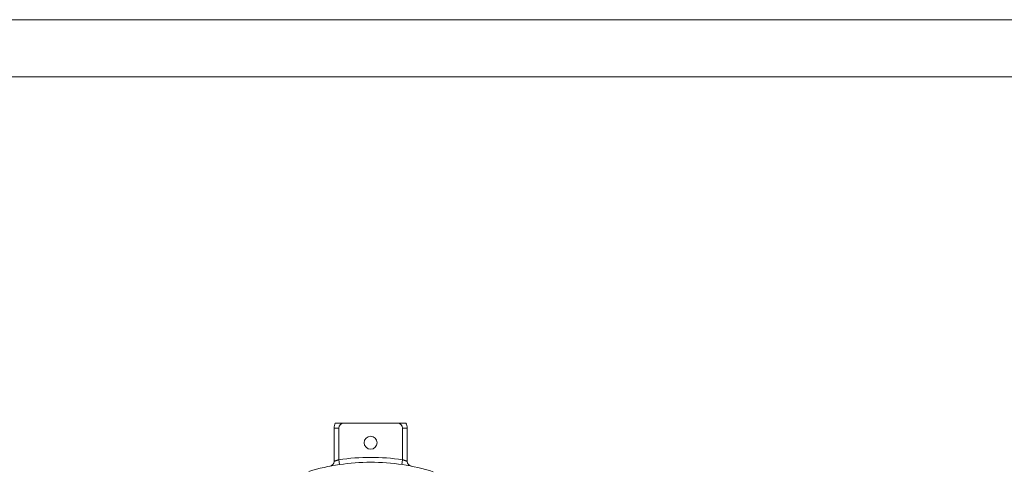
# Model space of a CAD drawing. Header units: millimetres. Extents: x 51337 to 61814, y -21781 to -12277.
# Tile 260 of 378: x 59040 to 59644, y -20587 to -20311. Entities that reach past the tile are written whole.
import ezdxf

# ---------------------------------------------------------------- set-up
doc = ezdxf.new("R2010")
doc.units = ezdxf.units.MM
doc.header["$LTSCALE"] = 0.3175
for name, color, linetype, lineweight in [('1轮廓实线层', 7, 'Continuous', 18), ('2细线层', 4, 'Continuous', 13), ('图框层', 7, 'Continuous', 18)]:
    doc.layers.add(name, color=color, linetype=linetype, lineweight=lineweight)

# ---------------------------------------------------------------- blocks, each defined once
blk = doc.blocks.new('ZwmFrameMain_1_A4^_^无分区图框^_^landscape')
at = {"layer": '1轮廓实线层'}
blk.add_line((267, 200), (0, 200), dxfattribs=at)
at = {"layer": '2细线层'}
blk.add_line((272, 205), (-25, 205), dxfattribs=at)

msp = doc.modelspace()

# ---------------------------------------------------------------- linework, layer by layer
at = {"layer": '1轮廓实线层'}
for p, q in [((59232.79339, -20561.97664), (59232.79339, -20582.42532)), ((59232.79339, -20582.42532), (59232.79339, -20561.97664)), ((59235.79339, -20561.97664), (59232.79339, -20561.97664)), ((59235.79339, -20561.97664), (59235.79339, -20581.40308)), ((59271.79339, -20558.97664), (59238.79339, -20558.97664)), ((59274.79339, -20581.40308), (59274.79339, -20561.97664)), ((59274.79339, -20561.97664), (59277.79339, -20561.97664)), ((59277.79339, -20561.97664), (59277.79339, -20582.42532)), ((59236.22995, -20584.37114), (59235.79339, -20581.40308)), ((59274.35682, -20584.37114), (59274.79339, -20581.40308))]:
    msp.add_line(p, q, dxfattribs=at)
msp.add_circle((59255.29339, -20570.97664), 4, dxfattribs=at)
for centre, radius, start, end in [((59238.79339, -20561.97664), 6, 150, 180), ((59238.79339, -20561.97664), 6, 150, 180), ((59238.79339, -20561.97664), 3, 90, 180), ((59271.79339, -20561.97664), 3, 0, 90), ((59271.79339, -20561.97664), 6, 0, 30), ((59271.79339, -20561.97664), 6, 0, 30), ((59255.29339, -20713.97664), 134, 81.63246931, 98.36753069), ((59255.29339, -20713.97664), 131, 90, 106.80971085), ((59229.79339, -20582.42532), 3, 280.97020526, 0), ((59255.29339, -20713.97664), 131, 72.92002271, 90), ((59280.79339, -20582.42532), 3, 180, 259.02979474)]:
    msp.add_arc(centre, radius, start, end, dxfattribs=at)
for points, knots in [([(59238.79339, -20558.97664), (59238.65225, -20558.97664), (59238.51112, -20558.97664), (59238.22884, -20558.97664), (59238.08769, -20558.97664), (59237.80534, -20558.97664), (59237.66411, -20558.97664), (59237.38232, -20558.97664), (59237.2417, -20558.97664), (59236.82109, -20558.97664), (59236.54238, -20558.97664), (59236.19762, -20558.97664), (59236.12885, -20558.97664), (59235.9917, -20558.97664), (59235.92328, -20558.97664), (59235.719, -20558.97664), (59235.58545, -20558.97664), (59235.38957, -20558.97664), (59235.32501, -20558.97664), (59235.22937, -20558.97664), (59235.19765, -20558.97664), (59235.13487, -20558.97664), (59235.10381, -20558.97664), (59234.95015, -20558.97664), (59234.83248, -20558.97664), (59234.60831, -20558.97664), (59234.5018, -20558.97664), (59234.37634, -20558.97664), (59234.35159, -20558.97664), (59234.30327, -20558.97664), (59234.23245, -20558.97664), (59234.16658, -20558.97664), (59234.04146, -20558.97664), (59233.96683, -20558.97664), (59233.86865, -20558.97664), (59233.83822, -20558.97664), (59233.7962, -20558.97664), (59233.78276, -20558.97664), (59233.75736, -20558.97664), (59233.74536, -20558.97664), (59233.6889, -20558.97664), (59233.65488, -20558.97664), (59233.6205, -20558.97664), (59233.61183, -20558.97664), (59233.6031, -20558.97664), (59233.60091, -20558.97664), (59233.59814, -20558.97664), (59233.59733, -20558.97664), (59233.59727, -20558.97664)], [0, 0, 0, 0, 0.062612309, 0.062612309, 0.125224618, 0.125224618, 0.187836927, 0.187836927, 0.250449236, 0.250449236, 0.375673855, 0.375673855, 0.406980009, 0.406980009, 0.438286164, 0.438286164, 0.500898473, 0.500898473, 0.532204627, 0.532204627, 0.547857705, 0.547857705, 0.563510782, 0.563510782, 0.626123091, 0.626123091, 0.6887354, 0.6887354, 0.704388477, 0.704388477, 0.720041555, 0.751347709, 0.751347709, 0.813960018, 0.813960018, 0.845266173, 0.845266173, 0.86091925, 0.86091925, 0.876572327, 0.876572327, 0.939184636, 0.939184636, 0.970490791, 0.970490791, 0.986143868, 0.986143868, 1, 1, 1, 1]), ([(59276.98954, -20558.97664), (59276.98868, -20558.97664), (59276.97739, -20558.97664), (59276.94428, -20558.97664), (59276.93015, -20558.97664), (59276.90463, -20558.97664), (59276.89539, -20558.97664), (59276.87562, -20558.97664), (59276.86509, -20558.97664), (59276.80918, -20558.97664), (59276.75421, -20558.97664), (59276.65694, -20558.97664), (59276.62204, -20558.97664), (59276.56594, -20558.97664), (59276.54658, -20558.97664), (59276.5068, -20558.97664), (59276.48641, -20558.97664), (59276.38201, -20558.97664), (59276.29067, -20558.97664), (59276.14268, -20558.97664), (59276.09151, -20558.97664), (59276.01204, -20558.97664), (59275.9851, -20558.97664), (59275.93031, -20558.97664), (59275.90247, -20558.97664), (59275.76182, -20558.97664), (59275.64411, -20558.97664), (59275.49103, -20558.97664), (59275.44465, -20558.97664), (59275.39762, -20558.97664), (59275.374, -20558.97664), (59275.36598, -20558.97664), (59275.35004, -20558.97664), (59275.27822, -20558.97664), (59275.20557, -20558.97664), (59274.87955, -20558.97664), (59274.6089, -20558.97664), (59274.29612, -20558.97664), (59274.26125, -20558.97664), (59274.19129, -20558.97664), (59274.15617, -20558.97664), (59274.05073, -20558.97664), (59273.83973, -20558.97664), (59273.62844, -20558.97664), (59273.34652, -20558.97664), (59273.20546, -20558.97664), (59272.92322, -20558.97664), (59272.78204, -20558.97664), (59272.49962, -20558.97664), (59272.35838, -20558.97664), (59272.07589, -20558.97664), (59271.93464, -20558.97664), (59271.79339, -20558.97664)], [0, 0, 0, 0, 0.060428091, 0.060428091, 0.091747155, 0.091747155, 0.107406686, 0.107406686, 0.123066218, 0.123066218, 0.185704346, 0.185704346, 0.217023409, 0.217023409, 0.232682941, 0.232682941, 0.248342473, 0.248342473, 0.3109806, 0.3109806, 0.342299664, 0.342299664, 0.357959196, 0.357959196, 0.373618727, 0.373618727, 0.436256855, 0.436256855, 0.451916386, 0.459746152, 0.459746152, 0.463661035, 0.463661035, 0.467575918, 0.498894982, 0.498894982, 0.624171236, 0.624171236, 0.639830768, 0.639830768, 0.6554903, 0.6554903, 0.686809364, 0.749447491, 0.749447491, 0.812085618, 0.812085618, 0.874723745, 0.874723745, 0.937361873, 0.937361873, 1, 1, 1, 1]), ([(59232.79338, -20582.42532), (59232.79392, -20582.42512), (59232.79903, -20582.42313), (59232.81881, -20582.41547), (59232.84898, -20582.4038), (59232.89875, -20582.38463), (59232.93609, -20582.37032), (59232.94387, -20582.36734), (59232.96006, -20582.36114), (59232.96847, -20582.35793), (59232.99448, -20582.34799), (59233.01291, -20582.34097), (59233.07142, -20582.31873), (59233.15797, -20582.28597), (59233.26109, -20582.2474), (59233.34465, -20582.21638), (59233.37354, -20582.20569), (59233.41846, -20582.18914), (59233.43371, -20582.18353), (59233.46461, -20582.17219), (59233.54286, -20582.14352), (59233.626, -20582.11336), (59233.76507, -20582.06339), (59233.91018, -20582.0117), (59234.06731, -20581.95685), (59234.16936, -20581.92162), (59234.18996, -20581.91453), (59234.23132, -20581.90033), (59234.29371, -20581.87898), (59234.35711, -20581.85747), (59234.48522, -20581.81425), (59234.65956, -20581.75612), (59234.84091, -20581.69715), (59234.97961, -20581.65266), (59235.02629, -20581.63779), (59235.09699, -20581.61542), (59235.12067, -20581.60795), (59235.16804, -20581.59307), (59235.28668, -20581.55592), (59235.50197, -20581.48969), (59235.69582, -20581.43178), (59235.79339, -20581.40308)], [0, 0, 0, 0, 0.059783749, 0.059783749, 0.122464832, 0.185145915, 0.185145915, 0.200816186, 0.200816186, 0.216486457, 0.216486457, 0.247826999, 0.247826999, 0.310508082, 0.373189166, 0.373189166, 0.404529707, 0.404529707, 0.420199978, 0.420199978, 0.435870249, 0.498551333, 0.498551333, 0.561232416, 0.623913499, 0.623913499, 0.63958377, 0.63958377, 0.655254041, 0.686594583, 0.686594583, 0.749275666, 0.81195675, 0.81195675, 0.843297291, 0.843297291, 0.858967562, 0.858967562, 0.874637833, 0.937318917, 1, 1, 1, 1]), ([(59274.79339, -20581.40308), (59274.89097, -20581.43178), (59274.98768, -20581.46067), (59275.17942, -20581.5188), (59275.36947, -20581.57726), (59275.55623, -20581.63634), (59275.69504, -20581.68085), (59275.74111, -20581.69571), (59275.83281, -20581.72551), (59275.87819, -20581.74035), (59276.01255, -20581.78458), (59276.18729, -20581.84283), (59276.35339, -20581.89954), (59276.51514, -20581.95535), (59276.59384, -20581.98281), (59276.6894, -20582.01649), (59276.70836, -20582.02319), (59276.74579, -20582.03644), (59276.80129, -20582.05615), (59276.85485, -20582.07531), (59276.9594, -20582.11287), (59277.09199, -20582.16096), (59277.2109, -20582.2048), (59277.29478, -20582.23592), (59277.32185, -20582.24601), (59277.3611, -20582.26067), (59277.37393, -20582.26548), (59277.399, -20582.27487), (59277.46025, -20582.29787), (59277.55778, -20582.33479), (59277.62659, -20582.36108), (59277.67134, -20582.37824), (59277.68511, -20582.38353), (59277.71032, -20582.39323), (59277.72177, -20582.39764), (59277.75241, -20582.40946), (59277.78259, -20582.42113), (59277.79318, -20582.42524), (59277.79334, -20582.4253)], [0, 0, 0, 0, 0.06261444, 0.06261444, 0.12522888, 0.18784332, 0.18784332, 0.21915054, 0.21915054, 0.25045776, 0.25045776, 0.3130722, 0.37568664, 0.37568664, 0.43830108, 0.43830108, 0.45395469, 0.45395469, 0.4696083, 0.50091552, 0.50091552, 0.56352996, 0.6261444, 0.6261444, 0.65745162, 0.65745162, 0.67310523, 0.67310523, 0.68875884, 0.75137328, 0.81398772, 0.81398772, 0.84529494, 0.84529494, 0.87660216, 0.87660216, 0.9392166, 1, 1, 1, 1])]:
    msp.add_open_spline(points, degree=3, knots=knots, dxfattribs=at)

# ---------------------------------------------------------------- block references
at = {"layer": '图框层', "xscale": 7, "yscale": 7, "zscale": 7}
msp.add_blockref('ZwmFrameMain_1_A4^_^无分区图框^_^landscape', (58265.97696, -21746.45419), dxfattribs=at)

doc.saveas('drawing.dxf')
